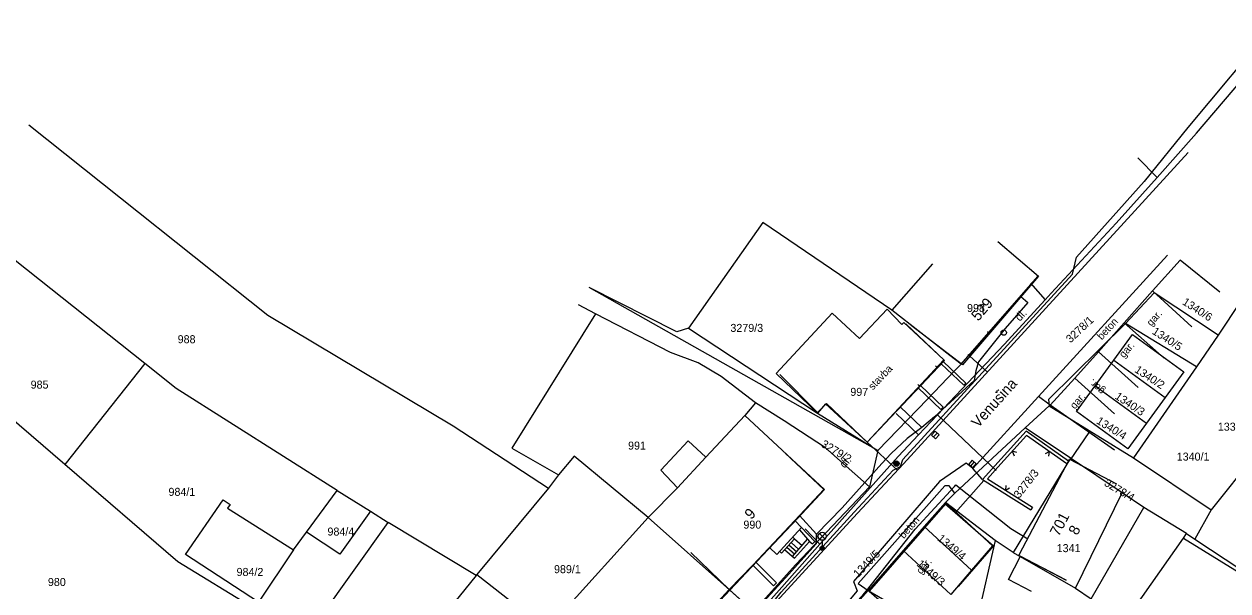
# Model space of a CAD drawing. Extents: x -601580 to 4, y -1204314 to 4.
# Drawn here: x -600253 to -600140.2, y -1203632.1 to -1203579 of the extents above; entities that cross this region are included whole.
import ezdxf

# ---------------------------------------------------------------- set-up
doc = ezdxf.new("R2010")
doc.units = 0
for name, color, linetype in [('00-INNOGY-NTL', 7, 'Continuous'), ('00-KN-HRANICE PARCEL', 7, 'Continuous'), ('00-KN-PARC. CISLA', 7, 'Continuous'), ('00-KN-VNITRNI KRESBA', 7, 'Continuous'), ('00-POLOHOPIS', 7, 'Continuous'), ('00-SITE KOM. KABEL', 7, 'Continuous'), ('Vrstva 25', 7, 'Continuous'), ('Vrstva 27', 7, 'Continuous'), ('Vrstva 28', 7, 'Continuous'), ('Vrstva 33', 7, 'Continuous'), ('Vrstva 6', 7, 'Continuous')]:
    doc.layers.add(name, color=color, linetype=linetype)

# ---------------------------------------------------------------- blocks, each defined once
blk = doc.blocks.new('6.14A_202')
at = {"layer": 'Vrstva 28'}
blk.add_circle((0, 0), 0.25, dxfattribs=at)
blk = doc.blocks.new('6.30_140')
at = {"layer": 'Vrstva 27'}
blk.add_line((-0.25, 0), (0.25, 0), dxfattribs=at)
blk.add_lwpolyline([(-0.25, -0.25), (0.25, -0.25), (0.25, 0.25), (-0.25, 0.25)], close=True, dxfattribs=at)
blk = doc.blocks.new('6.30_142')
at = {"layer": 'Vrstva 27'}
blk.add_line((-0.25, 0), (0.25, 0), dxfattribs=at)
blk.add_lwpolyline([(-0.25, -0.25), (0.25, -0.25), (0.25, 0.25), (-0.25, 0.25)], close=True, dxfattribs=at)
blk = doc.blocks.new('6.01A_1042')
at = {"layer": 'Vrstva 25'}
for radius in [0.25, 0.2, 0.15, 0.1, 0.05]:
    blk.add_circle((0, 0), radius, dxfattribs=at)
blk = doc.blocks.new('VCHOD_1018')
at = {"layer": 'Vrstva 6'}
blk.add_line((0, 0.25), (0, 0), dxfattribs=at)
blk = doc.blocks.new('VCHOD_1020')
at = {"layer": 'Vrstva 6'}
blk.add_line((0, 0.25), (0, 0), dxfattribs=at)
blk = doc.blocks.new('VCHOD_1022')
at = {"layer": 'Vrstva 6'}
blk.add_line((0, 0.25), (0, 0), dxfattribs=at)
blk = doc.blocks.new('VCHOD_1024')
at = {"layer": 'Vrstva 6'}
blk.add_line((0, 0.25), (0, 0), dxfattribs=at)
blk = doc.blocks.new('6.560_966')
at = {"layer": 'Vrstva 33'}
for p, q in [((-0.27, 0.86), (0.27, 1.39)), ((-0.27, 1.39), (0.27, 0.86)), ((0, 0.75), (0, 0))]:
    blk.add_line(p, q, dxfattribs=at)
for centre, radius in [((0, 1.12), 0.375), ((0, 0), 0.2), ((0, 0), 0.145), ((0, 0), 0.0876)]:
    blk.add_circle(centre, radius, dxfattribs=at)

msp = doc.modelspace()

# ---------------------------------------------------------------- linework, layer by layer
at = {"layer": '00-INNOGY-NTL'}
for p, q in [((-600148.64, -1203591.57), (-600146.83, -1203593.39)), ((-600158.72, -1203603.29), (-600157.34, -1203604.86)), ((-600171.3, -1203615.51), (-600169.2, -1203617.5)), ((-600167.41, -1203615.62), (-600161.92, -1203620.84)), ((-600179.81, -1203626.31), (-600178.44, -1203627.74))]:
    msp.add_line(p, q, dxfattribs=at)
msp.add_lwpolyline([(-600183.52, -1203633.46), (-600182, -1203631.75), (-600178.44, -1203627.74), (-600171.12, -1203619.52), (-600169.2, -1203617.5), (-600167.41, -1203615.62), (-600161.18, -1203609.05), (-600157.34, -1203604.86), (-600156.76, -1203604.22), (-600150.67, -1203597.69), (-600146.83, -1203593.39), (-600143.14, -1203589.26), (-600136.1, -1203580.99)], dxfattribs=at)
at = {"layer": '00-KN-HRANICE PARCEL'}
for p, q in [((-600183.79, -1203597.62), (-600190.77, -1203607.52)), ((-600241.72, -1203610.82), (-600253.86, -1203601.18)), ((-600165.19, -1203610.87), (-600158.02, -1203602.67)), ((-600173.01, -1203618.95), (-600200.07, -1203603.69)), ((-600149.8, -1203607.08), (-600147.11, -1203604.19)), ((-600141.13, -1203608.15), (-600147.11, -1203604.19)), ((-600199.46, -1203606.16), (-600201.07, -1203605.33)), ((-600139.01, -1203605.01), (-600141.13, -1203608.15)), ((-600143.14, -1203611.14), (-600149.8, -1203607.08)), ((-600141.13, -1203608.15), (-600143.14, -1203611.14)), ((-600249.22, -1203620.27), (-600261.43, -1203609.79)), ((-600152.63, -1203612.91), (-600150.88, -1203610.51)), ((-600150.88, -1203610.51), (-600146.07, -1203614.01)), ((-600241.72, -1203610.82), (-600249.22, -1203620.27)), ((-600143.14, -1203611.14), (-600149.06, -1203619.65)), ((-600131.51, -1203611.62), (-600141.76, -1203624.52)), ((-600184.49, -1203614.5), (-600187.7, -1203612.05)), ((-600152.63, -1203612.91), (-600147.82, -1203616.41)), ((-600181.79, -1203616.18), (-600184.49, -1203614.5)), ((-600159.2, -1203616.85), (-600156.95, -1203614.77)), ((-600156.95, -1203614.77), (-600149.06, -1203619.65)), ((-600146.07, -1203614.01), (-600147.82, -1203616.41)), ((-600165.8, -1203622.95), (-600159.2, -1203616.85)), ((-600154.96, -1203619.68), (-600159.2, -1203616.85)), ((-600173.01, -1203618.95), (-600173.79, -1203622.38)), ((-600154.96, -1203619.68), (-600160.33, -1203628.53)), ((-600149.06, -1203619.65), (-600141.76, -1203624.52)), ((-600202.94, -1203621.24), (-600203.88, -1203622.48)), ((-600226.57, -1203626.62), (-600223.67, -1203622.71)), ((-600223.67, -1203622.71), (-600220.57, -1203624.66)), ((-600203.88, -1203622.48), (-600210.59, -1203630.58)), ((-600180.71, -1203629.64), (-600173.79, -1203622.38)), ((-600166.68, -1203623.84), (-600165.8, -1203622.95)), ((-600165.8, -1203622.95), (-600166.32, -1203622.28)), ((-600166.68, -1203623.84), (-600168.66, -1203626.08)), ((-600162.01, -1203627.4), (-600166.68, -1203623.84)), ((-600220.57, -1203624.66), (-600218.89, -1203625.72)), ((-600194.54, -1203625.23), (-600186.89, -1203632.05)), ((-600141.76, -1203624.52), (-600143.3, -1203627.26)), ((-600226.74, -1203636.63), (-600218.89, -1203625.72)), ((-600210.66, -1203630.66), (-600218.89, -1203625.72)), ((-600168.66, -1203626.08), (-600170.63, -1203628.32)), ((-600164.22, -1203630.17), (-600168.66, -1203626.08)), ((-600227.78, -1203628.25), (-600226.57, -1203626.62)), ((-600162.01, -1203627.4), (-600164.38, -1203637.6)), ((-600160.33, -1203628.53), (-600162.01, -1203627.4)), ((-600150.21, -1203635.45), (-600144.37, -1203627.17)), ((-600144.37, -1203627.17), (-600144.07, -1203626.75)), ((-600144.37, -1203627.17), (-600139.16, -1203630.38)), ((-600144.07, -1203626.75), (-600143.3, -1203627.26)), ((-600227.78, -1203628.25), (-600231.06, -1203633.17)), ((-600170.63, -1203628.32), (-600173.93, -1203632.06)), ((-600166.16, -1203632.44), (-600170.63, -1203628.32)), ((-600160.33, -1203628.53), (-600154.48, -1203631.86)), ((-600184.67, -1203634.04), (-600180.71, -1203629.64)), ((-600210.59, -1203630.58), (-600210.66, -1203630.66)), ((-600164.22, -1203630.17), (-600166.16, -1203632.44)), ((-600154.48, -1203631.86), (-600153.01, -1203632.85)), ((-600184.67, -1203634.04), (-600186.89, -1203632.05)), ((-600173.93, -1203632.06), (-600185.82, -1203645.47)), ((-600173.93, -1203632.06), (-600168.52, -1203635.2))]:
    msp.add_line(p, q, dxfattribs=at)
for points in [[(-600252.59, -1203588.46), (-600243.99, -1203595.31), (-600230.19, -1203606.3), (-600212.8, -1203616.66), (-600203.88, -1203622.48)], [(-600165.19, -1203610.87), (-600166.28, -1203610.07), (-600171.71, -1203605.84), (-600183.79, -1203597.62)], [(-600190.77, -1203607.52), (-600191.84, -1203607.86), (-600200.07, -1203603.69)], [(-600199.46, -1203606.16), (-600207.32, -1203618.74), (-600202.94, -1203621.24)], [(-600187.7, -1203612.05), (-600189.86, -1203610.75), (-600192.45, -1203609.78), (-600199.46, -1203606.16)], [(-600149.8, -1203607.08), (-600157.01, -1203614.18), (-600156.95, -1203614.77)], [(-600190.77, -1203607.52), (-600178.68, -1203615.47), (-600173.01, -1203618.95)], [(-600150.88, -1203610.51), (-600149.13, -1203608.1), (-600144.32, -1203611.6), (-600146.07, -1203614.01)], [(-600223.67, -1203622.71), (-600238.78, -1203613.16), (-600241.72, -1203610.82)], [(-600173.01, -1203618.95), (-600168.36, -1203614.15), (-600165.85, -1203611.55), (-600165.19, -1203610.87)], [(-600147.82, -1203616.41), (-600149.57, -1203618.82), (-600154.38, -1203615.32), (-600152.63, -1203612.91)], [(-600184.49, -1203614.5), (-600185.47, -1203615.68), (-600189.12, -1203619.59), (-600190.8, -1203618.05), (-600193.34, -1203620.79), (-600191.8, -1203622.46), (-600194.54, -1203625.23)], [(-600173.79, -1203622.38), (-600177.92, -1203618.73), (-600181.79, -1203616.18)], [(-600194.54, -1203625.23), (-600201.46, -1203619.48), (-600202.94, -1203621.24)], [(-600231.45, -1203633.76), (-600238.61, -1203629.39), (-600249.22, -1203620.27)], [(-600144.07, -1203626.75), (-600148.08, -1203624.29), (-600150.12, -1203622.92), (-600154.96, -1203619.68)], [(-600166.32, -1203622.28), (-600166.72, -1203622.27), (-600174.84, -1203631.42), (-600173.93, -1203632.06)], [(-600231.06, -1203633.17), (-600237.91, -1203628.69), (-600234.37, -1203623.57), (-600233.71, -1203624.03), (-600233.95, -1203624.37), (-600227.78, -1203628.25)], [(-600166.68, -1203623.84), (-600162.28, -1203627.9), (-600164.22, -1203630.17)], [(-600220.57, -1203624.66), (-600223.42, -1203628.66), (-600226.57, -1203626.62)], [(-600186.89, -1203632.05), (-600195.64, -1203641.37), (-600202.99, -1203634.6), (-600194.54, -1203625.23)], [(-600143.3, -1203627.26), (-600138.99, -1203630.12), (-600139.16, -1203630.38)], [(-600210.66, -1203630.66), (-600213.71, -1203634.46), (-600214.26, -1203635.15), (-600216.5, -1203637.94), (-600218.69, -1203640.67)], [(-600210.59, -1203630.58), (-600205.27, -1203634.72), (-600193.38, -1203643.69)]]:
    msp.add_lwpolyline(points, dxfattribs=at)
at = {"layer": '00-KN-VNITRNI KRESBA'}
for p, q in [((-600167.88, -1203601.48), (-600171.71, -1203605.84)), ((-600174.74, -1203608.49), (-600172.14, -1203605.73)), ((-600172.14, -1203605.73), (-600170.75, -1203607.16)), ((-600182.55, -1203611.75), (-600177.28, -1203606.09)), ((-600177.28, -1203606.09), (-600174.74, -1203608.49)), ((-600170.75, -1203607.16), (-600170.59, -1203606.97)), ((-600170.59, -1203606.97), (-600166.82, -1203610.49)), ((-600174, -1203618.19), (-600166.82, -1203610.49)), ((-600178.68, -1203615.47), (-600182.55, -1203611.75)), ((-600177.91, -1203614.58), (-600178.68, -1203615.47)), ((-600174, -1203618.19), (-600177.91, -1203614.58)), ((-600185.47, -1203615.68), (-600178.01, -1203622.62)), ((-600191.8, -1203622.46), (-600189.12, -1203619.59)), ((-600180.55, -1203625.34), (-600178.01, -1203622.62)), ((-600154.48, -1203631.86), (-600150.12, -1203622.92)), ((-600153.01, -1203632.85), (-600148.08, -1203624.29)), ((-600183.3, -1203628.22), (-600180.55, -1203625.34)), ((-600186.89, -1203632.05), (-600183.3, -1203628.22))]:
    msp.add_line(p, q, dxfattribs=at)
at = {"layer": '00-POLOHOPIS'}
for p, q in [((-600143.92, -1203591.07), (-600170.61, -1203620.21)), ((-600145.86, -1203600.66), (-600157.95, -1203613.92)), ((-600164.38, -1203610.13), (-600162.53, -1203607.97)), ((-600162.75, -1203611.63), (-600164.38, -1203610.13)), ((-600167.43, -1203611.22), (-600169.09, -1203612.97)), ((-600164.96, -1203612.86), (-600167.08, -1203610.85)), ((-600164.76, -1203612.65), (-600166.88, -1203610.64)), ((-600164.76, -1203612.65), (-600164.96, -1203612.86)), ((-600167.1, -1203615.11), (-600169.22, -1203613.11)), ((-600166.89, -1203614.9), (-600169.01, -1203612.89)), ((-600157.95, -1203613.92), (-600164.11, -1203620.65)), ((-600156.85, -1203614.73), (-600157.95, -1203613.92)), ((-600166.89, -1203614.9), (-600167.1, -1203615.11)), ((-600159.12, -1203617.15), (-600163.21, -1203621.68)), ((-600155.15, -1203619.96), (-600159.12, -1203617.15)), ((-600154.95, -1203619.83), (-600153.21, -1203617.27)), ((-600171.18, -1203620.82), (-600174.02, -1203618.17)), ((-600170.61, -1203620.21), (-600174.91, -1203624.83)), ((-600164.73, -1203620.15), (-600167.22, -1203621.86)), ((-600164.11, -1203620.65), (-600164.73, -1203620.15)), ((-600163.21, -1203621.68), (-600164.11, -1203620.65)), ((-600167.22, -1203621.86), (-600175.29, -1203631.24)), ((-600163.08, -1203621.76), (-600165.76, -1203624.8)), ((-600163.21, -1203621.68), (-600158.68, -1203624.53)), ((-600174.91, -1203624.83), (-600185.88, -1203636.77)), ((-600158.52, -1203624.28), (-600158.68, -1203624.53)), ((-600180.16, -1203626.18), (-600182.49, -1203628.69)), ((-600180.78, -1203625.51), (-600180.16, -1203626.18)), ((-600180.16, -1203626.18), (-600178.93, -1203627.48)), ((-600180.82, -1203627.23), (-600182.05, -1203628.57)), ((-600181, -1203628.9), (-600179.59, -1203627.28)), ((-600180.99, -1203627.07), (-600180.82, -1203627.23)), ((-600180.82, -1203627.23), (-600180.1, -1203627.86)), ((-600180.81, -1203629.06), (-600179.42, -1203627.47)), ((-600180.36, -1203626.4), (-600179.42, -1203627.47)), ((-600179.42, -1203627.47), (-600179.13, -1203627.7)), ((-600179.13, -1203627.7), (-600178.93, -1203627.48)), ((-600183.17, -1203628.05), (-600182.49, -1203628.69)), ((-600182.23, -1203628.4), (-600182.05, -1203628.57)), ((-600181.75, -1203628.24), (-600180.81, -1203629.06)), ((-600181.55, -1203628.02), (-600180.8, -1203628.67)), ((-600181.35, -1203627.8), (-600180.6, -1203628.44)), ((-600181.14, -1203627.57), (-600180.41, -1203628.22)), ((-600184.73, -1203629.71), (-600182.8, -1203631.65)), ((-600184.45, -1203629.43), (-600182.52, -1203631.37)), ((-600184.79, -1203633.9), (-600186.96, -1203631.99)), ((-600182.52, -1203631.37), (-600182.8, -1203631.65)), ((-600175.29, -1203631.24), (-600174.94, -1203632.09)), ((-600174.94, -1203632.09), (-600190.21, -1203650.18))]:
    msp.add_line(p, q, dxfattribs=at)
for points in [[(-600161.77, -1203599.39), (-600157.97, -1203602.64), (-600165.07, -1203610.94), (-600165.07, -1203610.94), (-600169.88, -1203607.26)], [(-600140.96, -1203604.13), (-600144.67, -1203601.13), (-600147.28, -1203604), (-600143.58, -1203607.37)], [(-600143.58, -1203607.37), (-600147.28, -1203604), (-600149.93, -1203607.01), (-600146.17, -1203610.31)], [(-600170.4, -1203607.09), (-600166.77, -1203610.53), (-600174.02, -1203618.17), (-600177.82, -1203614.56), (-600178.68, -1203615.4), (-600182.19, -1203611.84)], [(-600146.17, -1203610.31), (-600149.93, -1203607.01), (-600152.34, -1203609.72), (-600148.61, -1203613.05)], [(-600150.84, -1203615.53), (-600154.56, -1203612.18), (-600152.34, -1203609.72), (-600148.61, -1203613.05)], [(-600150.83, -1203618.92), (-600156.85, -1203614.73), (-600154.56, -1203612.18), (-600150.84, -1203615.53)], [(-600161.97, -1203613.49), (-600161.83, -1203613.49), (-600161.84, -1203613.35)], [(-600159.08, -1203617.55), (-600161.76, -1203620.52)], [(-600155.29, -1203620.22), (-600159.08, -1203617.55)], [(-600181.71, -1203619.2), (-600178.07, -1203622.63), (-600180.78, -1203625.51), (-600184.73, -1203629.71), (-600186.96, -1203631.99), (-600190.54, -1203628.5)], [(-600159.98, -1203619.15), (-600160.42, -1203619.03), (-600160.25, -1203619.45)], [(-600156.99, -1203619.51), (-600156.92, -1203619.07), (-600157.32, -1203619.28)], [(-600156.99, -1203619.51), (-600156.92, -1203619.07), (-600157.32, -1203619.28)], [(-600161.76, -1203620.52), (-600162.75, -1203621.62)], [(-600155.36, -1203631.11), (-600159.79, -1203628.79), (-600159.42, -1203628.08), (-600155.06, -1203619.78), (-600150.63, -1203622.1)], [(-600162.75, -1203621.62), (-600158.52, -1203624.28)], [(-600161.01, -1203622.24), (-600161.06, -1203622.68), (-600160.67, -1203622.45)], [(-600165.45, -1203631.7), (-600162.16, -1203627.93), (-600165.76, -1203624.8), (-600166.71, -1203623.98), (-600173.82, -1203632.12), (-600170.06, -1203635.41)], [(-600190.54, -1203628.5), (-600186.96, -1203631.99), (-600195.56, -1203641.33), (-600199.24, -1203637.94)], [(-600158.6, -1203632.18), (-600160.77, -1203631.04), (-600159.63, -1203628.87), (-600155.36, -1203631.11)]]:
    msp.add_lwpolyline(points, dxfattribs=at)
at = {"layer": '00-SITE KOM. KABEL'}
for points in [[(-600135.88, -1203579.04), (-600143.96, -1203588.71), (-600148.06, -1203593.79)], [(-600135.88, -1203579.04), (-600143.96, -1203588.71), (-600148.06, -1203593.79)], [(-600238.73, -1203718.32), (-600229.65, -1203703.65), (-600215.97, -1203681.5), (-600208.47, -1203669.5), (-600202.43, -1203659.43), (-600198.13, -1203652.76), (-600191.9, -1203644.36), (-600182.08, -1203632.22), (-600175.22, -1203624.74), (-600171.57, -1203620.8), (-600170.9, -1203620.45), (-600170.66, -1203619.82), (-600162.89, -1203611.32), (-600154.76, -1203602.44), (-600154.39, -1203600.87), (-600148.06, -1203593.79)], [(-600159.6, -1203604.54), (-600158.96, -1203605.1)], [(-600158.96, -1203605.1), (-600161.09, -1203607.54), (-600163.57, -1203610.65), (-600163.84, -1203611.5), (-600163.99, -1203612.4), (-600167.71, -1203615.8), (-600168.88, -1203616.8)], [(-600161.09, -1203607.54), (-600163.57, -1203610.65)], [(-600163.99, -1203612.4), (-600167.71, -1203615.8)], [(-600170.91, -1203614.89), (-600168.88, -1203616.8)], [(-600168.88, -1203616.8), (-600170.26, -1203617.85), (-600171.76, -1203619.24), (-600172.65, -1203620.17), (-600176.37, -1203624.32), (-600178.76, -1203626.79)], [(-600168.88, -1203616.8), (-600170.26, -1203617.85)], [(-600176.37, -1203624.32), (-600172.65, -1203620.17)], [(-600186.19, -1203645.96), (-600185.9, -1203645.52), (-600184.47, -1203643.59), (-600182.44, -1203641.45), (-600180.7, -1203639.55), (-600179.25, -1203637.62), (-600178.27, -1203636.55), (-600174.42, -1203632.51), (-600174.07, -1203632.11), (-600169.52, -1203626.32), (-600165.84, -1203622.35), (-600165.69, -1203622.18), (-600160.56, -1203626.28), (-600158.97, -1203627.22)], [(-600174.07, -1203632.11), (-600169.52, -1203626.32), (-600165.84, -1203622.35)], [(-600180.36, -1203625.06), (-600178.76, -1203626.79)], [(-600178.76, -1203626.79), (-600178.79, -1203627.69), (-600181.65, -1203630.89), (-600184.4, -1203633.88), (-600186.95, -1203636.76), (-600187.84, -1203637.74), (-600189.99, -1203640.33)], [(-600178.79, -1203627.69), (-600178.76, -1203626.79)], [(-600186.95, -1203636.76), (-600184.4, -1203633.88), (-600181.65, -1203630.89)]]:
    msp.add_lwpolyline(points, dxfattribs=at)

# ---------------------------------------------------------------- block references
at = {"layer": '00-POLOHOPIS'}
for name, p, xscale, yscale, rotation in [('VCHOD_1020', (-600162.53, -1203607.97), 0.9999998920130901, 0.9999998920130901, 49.440203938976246), ('VCHOD_1018', (-600164.38, -1203610.13), 0.9999998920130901, 0.9999998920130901, 49.440203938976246), ('VCHOD_1022', (-600167.43, -1203611.22), 1.00000142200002, 1.0000014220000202, 46.51359980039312), ('VCHOD_1024', (-600169.09, -1203612.97), 1.00000142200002, 1.0000014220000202, 46.51359980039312), ('6.30_140', (-600167.63, -1203617.51), 1.00000114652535, 1.0000011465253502, 46.45471878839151), ('6.30_142', (-600164.14, -1203620.23), 1.00000121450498, 1.00000121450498, 48.78347933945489)]:
    msp.add_blockref(name, p, dxfattribs=dict(at, xscale=xscale, yscale=yscale, rotation=rotation))
at = {"layer": '00-POLOHOPIS', "rotation": -90.00000000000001}
for name, p in [('6.14A_202', (-600161.21, -1203607.93)), ('6.01A_1042', (-600171.26, -1203620.19))]:
    msp.add_blockref(name, p, dxfattribs=at)
at = {"layer": '00-POLOHOPIS'}
msp.add_blockref('6.560_966', (-600178.22, -1203628.12), dxfattribs=at)

# ---------------------------------------------------------------- texts
at = {"layer": '00-KN-PARC. CISLA'}
for s, rotation, p in [('1340/6', 327, (-600144.54, -1203605.23)), ('3278/1', 43, (-600154.96, -1203608.94)), ('1340/5', 327, (-600147.37, -1203607.99)), ('1340/2', 327, (-600149.01, -1203611.58)), ('1340/3', 326, (-600150.86, -1203614.05)), ('1340/4', 328, (-600152.6, -1203616.38)), ('3279/2', 329, (-600178.4, -1203618.56)), ('3278/3', 52, (-600159.76, -1203623.5)), ('3278/4', 329, (-600151.87, -1203622.2)), ('1349/4', 320, (-600167.49, -1203627.31)), ('1349/5', 46, (-600174.86, -1203630.91)), ('1349/3', 319, (-600169.43, -1203629.69))]:
    msp.add_text(s, height=0.75, rotation=rotation, dxfattribs=at).set_placement(p)
for s, p in [('998', (-600164.65, -1203606)), ('3279/3', (-600186.83, -1203607.86)), ('988', (-600238.63, -1203608.92)), ('985', (-600252.41, -1203613.17)), ('997', (-600175.59, -1203613.85)), ('1339', (-600141.15, -1203617.11)), ('991', (-600196.42, -1203618.88)), ('1340/1', (-600145, -1203619.91)), ('984/1', (-600239.49, -1203623.21)), ('984/4', (-600224.59, -1203626.93)), ('990', (-600185.61, -1203626.28)), ('1341', (-600156.25, -1203628.48)), ('989/1', (-600203.36, -1203630.45)), ('980', (-600250.79, -1203631.65)), ('984/2', (-600233.11, -1203630.71))]:
    msp.add_text(s, height=0.75, dxfattribs=at).set_placement(p)
at = {"layer": '00-POLOHOPIS'}
for s, height, rotation, p in [('529', 1, 49.4397, (-600163.6, -1203606.91)), ('dl.', 0.75, 47.5192, (-600159.7, -1203606.92)), ('gar.', 0.7, 48.4301, (-600147.38, -1203607.38)), ('beton', 0.7, 47.2209, (-600152.03, -1203608.66)), ('gar.', 0.7, 48.4301, (-600149.96, -1203610.35)), ('stavba', 0.7, 46.3468, (-600173.48, -1203613.35)), ('Venusina', 1, 47.918, (-600163.62, -1203616.9)), ('gar.', 0.7, 137.3373, (-600151.68, -1203613.31)), ('gar.', 0.7, 48.4301, (-600154.56, -1203615.14)), ('dl.', 0.75, 47.5192, (-600176.14, -1203620.67)), ('9', 1, 46.728, (-600184.88, -1203625.49)), ('beton', 0.7, 49.187, (-600170.58, -1203627.27)), ('701', 1, 62.295, (-600156.06, -1203627.07)), ('8', 1, 62.295, (-600154.32, -1203626.97)), ('gar.', 0.7, 48.4301, (-600168.96, -1203630.6))]:
    msp.add_text(s, height=height, rotation=rotation, dxfattribs=at).set_placement(p)

doc.saveas('drawing.dxf')
